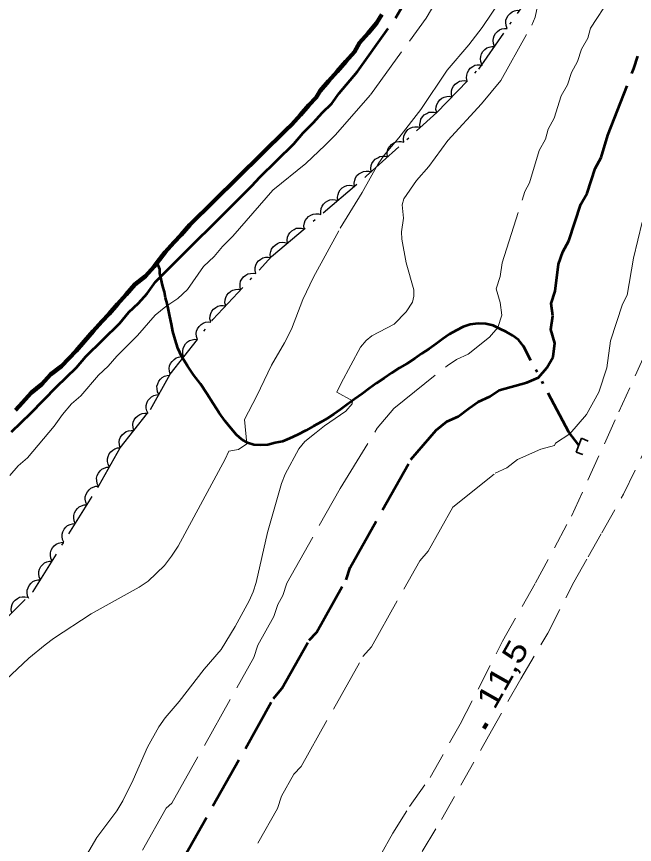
# Model space of a CAD drawing. Extents: x 355726 to 357533, y 5103782 to 5105258.
# Drawn here: x 355932.3 to 355974.4, y 5104577.8 to 5104634.2 of the extents above; entities that cross this region are included whole.
import ezdxf

# ---------------------------------------------------------------- set-up
doc = ezdxf.new("R2010")
doc.units = 0
doc.header["$LTSCALE"] = 0.6
for name, pattern in [('DASH_DOUBLE_DOT', [9.2, 5, -1.2, 0.3, -1.2, 0.3, -1.2]), ('DOT_DASHED', [7.7, 5, -1.2, 0.3, -1.2]), ('LONG_DASHED', [7.5, 6, -1.5]), ('MEDIUM_DASHED', [4.5, 3, -1.5])]:
    doc.linetypes.add(name, pattern=pattern)
for name, color, linetype, lineweight in [('1', 7, 'LONG_DASHED', 53), ('19', 7, 'Continuous', 13), ('2', 7, 'LONG_DASHED', 13), ('26', 7, 'Continuous', 35), ('3', 7, 'Continuous', 140), ('4', 7, 'DASH_DOUBLE_DOT', 53), ('44', 7, 'Continuous', 25)]:
    doc.layers.add(name, color=color, linetype=linetype, lineweight=lineweight)

msp = doc.modelspace()

# ---------------------------------------------------------------- linework, layer by layer
at = {"layer": '1'}
for points in [[(355948.88, 5104623.28), (355951.19, 5104625.55), (355951.82, 5104626.3), (355952.52, 5104626.99), (355953.11, 5104627.66), (355953.77, 5104628.28), (355954.28, 5104628.99), (355955.53, 5104630.48), (355958.12, 5104634.1), (355958.59, 5104634.92)], [(355943.48, 5104576.53), (355949.81, 5104587.78), (355950.38, 5104588.45), (355952.24, 5104591.75), (355952.73, 5104592.26), (355954.75, 5104595.86), (355955.03, 5104596.7), (355959.16, 5104604.05), (355960.88, 5104606.05), (355961.6, 5104606.63), (355962.39, 5104606.97), (355963.12, 5104607.55), (355963.75, 5104607.98), (355964.54, 5104608.33), (355965.18, 5104608.76), (355967.06, 5104609.28), (355967.85, 5104609.63), (355968.42, 5104610.29), (355968.84, 5104611.04), (355968.97, 5104611.96), (355968.7, 5104612.9), (355968.82, 5104613.82), (355968.71, 5104614.68), (355968.98, 5104615.51), (355969.22, 5104617.35), (355969.5, 5104618.19), (355969.92, 5104618.94), (355970.73, 5104621.44), (355971.16, 5104622.19), (355971.7, 5104623.86), (355972.12, 5104624.62), (355972.58, 5104626.14), (355974.34, 5104630.68), (355974.62, 5104631.51)]]:
    msp.add_lwpolyline(points, dxfattribs=at)
at = {"layer": '1', "linetype": 'Continuous'}
msp.add_lwpolyline([(355931.97, 5104605.94), (355933.29, 5104607.19), (355935.03, 5104608.99), (355936.39, 5104610.31), (355937.02, 5104611.05), (355939.34, 5104613.33), (355939.96, 5104614.07), (355940.62, 5104614.69), (355941.21, 5104615.36), (355941.76, 5104616.14), (355948.34, 5104622.69), (355948.88, 5104623.28)], dxfattribs=at)
at = {"layer": '19', "linetype": 'MEDIUM_DASHED'}
for points in [[(355928.47, 5104530.43), (355930.03, 5104532.31), (355931.17, 5104533.64), (355932.24, 5104535.01), (355933.32, 5104536.77), (355934.57, 5104538.63), (355937.69, 5104544.17), (355940.64, 5104549.41), (355943.68, 5104554.99), (355949.03, 5104563.62), (355954.48, 5104572.45), (355956.29, 5104575.67), (355957.09, 5104577.09), (355957.94, 5104578.59), (355959.07, 5104580.42), (355960.47, 5104582.39), (355962.52, 5104586.01), (355965.41, 5104591.68), (355967.65, 5104595.65), (355970.1, 5104600.19), (355973.33, 5104607.29), (355976.87, 5104615.17)], [(355932.64, 5104531.33), (355935.88, 5104536.21), (355936.68, 5104537.63), (355937.52, 5104539.13), (355938.48, 5104540.66), (355939.33, 5104542.16), (355940.76, 5104544.7), (355942.91, 5104548.52), (355946.48, 5104554.69), (355949.93, 5104560.64), (355952.46, 5104565.14), (355955.93, 5104570.78), (355958.52, 5104575.04), (355961.24, 5104579.52), (355964.45, 5104585.21), (355966.64, 5104589.11), (355968.49, 5104592.22), (355970.26, 5104595.69), (355971.23, 5104597.42), (355972.16, 5104599.06), (355973.64, 5104601.69), (355975.44, 5104605.41)]]:
    msp.add_lwpolyline(points, dxfattribs=at)
at = {"layer": '2'}
for points in [[(355949.76, 5104622.39), (355952.01, 5104624.21), (355953.33, 5104625.45), (355954.03, 5104626.15), (355956.41, 5104628.89), (355960.21, 5104634.11), (355960.56, 5104634.71), (355963.23, 5104638.48), (355963.66, 5104639.23), (355964.21, 5104640.01), (355964.8, 5104640.68), (355965.26, 5104641.31), (355965.69, 5104642.06), (355966.25, 5104642.85), (355968.11, 5104646.08), (355968.51, 5104646.95), (355968.98, 5104647.78), (355969.4, 5104648.34), (355971.65, 5104652.25), (355972.2, 5104653.03), (355972.52, 5104653.75), (355972.99, 5104654.58), (355975.17, 5104659.42)], [(355950.55, 5104611.98), (355951.04, 5104612.92), (355951.8, 5104614.95), (355952.53, 5104616.46), (355954.34, 5104619.8), (355955.85, 5104622.22), (355956.93, 5104624.17), (355957.35, 5104624.76), (355958.35, 5104625.95), (355959.84, 5104627.88), (355961.64, 5104630.55), (355963.11, 5104632.28), (355964.02, 5104633.46), (355965.33, 5104635.45), (355967.22, 5104638.09), (355967.6, 5104638.69), (355969.02, 5104641.26), (355970.24, 5104643.2), (355970.99, 5104644.55), (355972.72, 5104647.19), (355973.46, 5104648.59), (355974.8, 5104651.74)], [(355940.88, 5104577.43), (355942.49, 5104580.29), (355942.89, 5104580.65), (355948.47, 5104590.56), (355948.74, 5104591.39), (355949.84, 5104593.35), (355950.11, 5104594.18), (355950.45, 5104594.78), (355950.72, 5104595.62), (355954.35, 5104602.07), (355956.87, 5104606.19), (355958.01, 5104607.53), (355961.63, 5104610.43), (355962.27, 5104610.86), (355963.06, 5104611.21), (355964.51, 5104612.37), (355965.08, 5104613.04), (355965.35, 5104613.87), (355965.24, 5104614.73), (355964.97, 5104615.67), (355965.25, 5104616.5), (355965.37, 5104617.43), (355966.92, 5104622.29), (355967.25, 5104622.89), (355967.9, 5104625.1), (355968.32, 5104625.85), (355968.51, 5104626.54), (355968.93, 5104627.29), (355969.39, 5104628.81), (355969.82, 5104629.56), (355970.09, 5104630.39), (355970.51, 5104631.15), (355970.78, 5104631.98), (355971.2, 5104632.73), (355971.39, 5104633.42), (355974.23, 5104637.76)], [(355954.74, 5104607.33), (355955.17, 5104607.83), (355955.18, 5104608.04), (355954.12, 5104608.63), (355954.41, 5104609.25), (355955.73, 5104611.7), (355956.12, 5104612.16), (355956.5, 5104612.47), (355958.02, 5104613.26), (355958.83, 5104614.11), (355959.28, 5104614.76), (355959.36, 5104615.16), (355959.36, 5104615.59), (355958.83, 5104617.45), (355958.54, 5104619.04), (355958.53, 5104619.55), (355958.66, 5104620.49), (355958.57, 5104621.4), (355958.68, 5104621.8), (355959.55, 5104623.05), (355960.39, 5104624.01), (355961.68, 5104625.76), (355963.96, 5104628.26), (355965.28, 5104629.86), (355967.4, 5104633.63), (355967.62, 5104634.18), (355968.04, 5104636.07)], [(355946.54, 5104573.99), (355950.08, 5104580.28), (355950.35, 5104581.12), (355951.19, 5104582.62), (355951.68, 5104583.13), (355955.9, 5104590.63), (355956.47, 5104591.29), (355959.76, 5104597.14), (355960.33, 5104597.8), (355962.02, 5104600.8), (355964.91, 5104603.12), (355965.7, 5104603.47), (355966.42, 5104604.05), (355968, 5104604.74), (355968.94, 5104605), (355969.02, 5104605.15), (355969.98, 5104605.79), (355971.12, 5104607.12), (355971.97, 5104608.62), (355972.51, 5104610.29), (355972.75, 5104612.13), (355973.57, 5104614.63), (355973.9, 5104615.23), (355974.33, 5104617.76), (355974.91, 5104620.2)], [(355936.39, 5104575.92), (355937.77, 5104578.3), (355939.14, 5104580.13), (355939.55, 5104580.79), (355940.26, 5104582.22), (355941.23, 5104584.46), (355941.99, 5104585.84), (355942.42, 5104586.46), (355943.38, 5104587.57), (355945.08, 5104589.76), (355946.24, 5104591.11), (355947.19, 5104592.67), (355948.15, 5104594.41), (355948.43, 5104595.03), (355948.63, 5104595.68), (355949.4, 5104599.08), (355950.36, 5104602.41), (355950.61, 5104603.04), (355951.53, 5104604.78), (355951.95, 5104605.26), (355952.71, 5104605.88), (355953.29, 5104606.34), (355954.74, 5104607.33)]]:
    msp.add_lwpolyline(points, dxfattribs=at)
at = {"layer": '2', "linetype": 'Continuous'}
for points in [[(355942.48, 5104614.46), (355943.29, 5104615), (355943.95, 5104615.62), (355945.05, 5104617.19), (355945.76, 5104617.88), (355946.34, 5104618.55), (355947.04, 5104619.25), (355949.76, 5104622.39)], [(355931.85, 5104602.96), (355932.43, 5104603.62), (355933.05, 5104604.17), (355934.88, 5104606.32), (355935.43, 5104607.1), (355936.06, 5104607.84), (355936.68, 5104608.39), (355937.89, 5104609.79), (355938.55, 5104610.41), (355939.13, 5104611.08), (355940.54, 5104612.48), (355941.75, 5104613.88), (355942.48, 5104614.46)], [(355931.59, 5104589.04), (355933.15, 5104590.51), (355934.26, 5104591.43), (355934.83, 5104591.86), (355937.4, 5104593.53), (355940.67, 5104595.34), (355941.27, 5104595.76), (355942.38, 5104596.83), (355942.87, 5104597.47), (355943.31, 5104598.15), (355946.51, 5104604.07), (355946.76, 5104604.62), (355947.43, 5104604.73), (355948, 5104605.11), (355947.83, 5104606.76), (355948.68, 5104608.38), (355949.68, 5104610.47), (355950.55, 5104611.98)]]:
    msp.add_lwpolyline(points, dxfattribs=at)
at = {"layer": '26'}
for p, q in [((355970.42, 5104604.54), (355970.78, 5104605.49)), ((355970.78, 5104605.49), (355971.24, 5104605.3)), ((355970.42, 5104604.54), (355970.88, 5104604.38))]:
    msp.add_line(p, q, dxfattribs=at)
at = {"layer": '3'}
msp.add_line((355964.14, 5104585.72), (355964.33, 5104586.06), dxfattribs=at)
at = {"layer": '4', "linetype": 'Continuous', "lineweight": 90}
msp.add_lwpolyline([(355957.18, 5104634.35), (355956.83, 5104633.75), (355956.25, 5104633.08), (355955.66, 5104632.42), (355955.32, 5104631.81), (355954.73, 5104631.15), (355954.15, 5104630.48), (355953.56, 5104629.82), (355952.98, 5104629.15), (355952.72, 5104628.7), (355952.22, 5104628.18), (355951.64, 5104627.52), (355951.05, 5104626.85), (355950.64, 5104626.48), (355944.1, 5104620.02), (355943.52, 5104619.35), (355943.02, 5104618.83), (355942.44, 5104618.17), (355941.88, 5104617.46), (355941.68, 5104617.2), (355941.1, 5104616.54), (355940.36, 5104615.96), (355939.78, 5104615.29), (355939.19, 5104614.62), (355938.61, 5104613.96), (355938.11, 5104613.44), (355937.53, 5104612.78), (355936.94, 5104612.11), (355936.36, 5104611.44), (355935.86, 5104610.93), (355935.36, 5104610.41), (355934.63, 5104609.83), (355934.04, 5104609.17), (355933.31, 5104608.59), (355932.72, 5104607.92), (355932.23, 5104607.41)], dxfattribs=at)
at = {"layer": '4'}
msp.add_lwpolyline([(355970.6, 5104605.02), (355969.91, 5104605.9), (355966.82, 5104611.76), (355966.49, 5104612.19), (355966.09, 5104612.5), (355965.66, 5104612.73), (355965.22, 5104612.95), (355964.77, 5104613.16), (355964.26, 5104613.29), (355963.74, 5104613.3), (355963.2, 5104613.24), (355962.72, 5104613.08), (355962.25, 5104612.84), (355961.8, 5104612.57), (355961.34, 5104612.26), (355960.89, 5104611.92), (355960.4, 5104611.59), (355959.91, 5104611.26), (355959.42, 5104610.92), (355958.9, 5104610.59), (355958.39, 5104610.28), (355957.87, 5104609.95), (355957.34, 5104609.59), (355956.83, 5104609.25), (355956.33, 5104608.87), (355955.84, 5104608.51), (355955.33, 5104608.16), (355954.83, 5104607.8), (355954.36, 5104607.46), (355953.91, 5104607.13), (355953.46, 5104606.83), (355953.02, 5104606.58), (355952.54, 5104606.32), (355952.01, 5104606.01), (355951.44, 5104605.72), (355950.89, 5104605.48), (355950.41, 5104605.28), (355949.91, 5104605.17), (355949.42, 5104605.05), (355948.93, 5104605.03), (355948.46, 5104605.05), (355948.03, 5104605.17), (355947.65, 5104605.4), (355947.28, 5104605.72), (355946.92, 5104606.15), (355946.52, 5104606.66), (355946.1, 5104607.22), (355945.69, 5104607.86), (355945.26, 5104608.54), (355944.83, 5104609.19), (355944.37, 5104609.82), (355943.94, 5104610.43), (355943.57, 5104611.04), (355943.29, 5104611.63), (355943.12, 5104612.21), (355942.96, 5104612.76), (355942.86, 5104613.26), (355942.75, 5104613.78), (355942.66, 5104614.24), (355942.56, 5104614.66), (355942.46, 5104615.05), (355942.38, 5104615.46), (355942.28, 5104615.82), (355942.2, 5104616.13), (355942.13, 5104616.45), (355942.07, 5104616.71), (355942.07, 5104617), (355941.88, 5104617.46)], dxfattribs=at)
at = {"layer": '44', "linetype": 'DOT_DASHED'}
for points in [[(355942.78, 5104609.85), (355945.67, 5104613.57), (355949.67, 5104617.86), (355956.12, 5104623.34), (355960.93, 5104627.68), (355963.78, 5104630.63), (355968.94, 5104638.03), (355970.29, 5104640.44), (355971.81, 5104643.15), (355973.84, 5104646.76), (355976.06, 5104651.06)], [(355907.37, 5104557.14), (355913.61, 5104568.61), (355915.32, 5104572), (355916.77, 5104574.94), (355918.4, 5104578.19), (355920.31, 5104580.87), (355922.85, 5104583.99), (355925.47, 5104586.87), (355928.4, 5104589.97), (355930.76, 5104592.4), (355933.44, 5104595.05), (355937.93, 5104602.29), (355939.37, 5104604.84), (355941.43, 5104607.45), (355942.78, 5104609.85)]]:
    msp.add_lwpolyline(points, dxfattribs=at)
at = {"layer": '44'}
for points in [[(355965.71, 5104633.4), (355965.64, 5104633.6), (355965.62, 5104633.8), (355965.63, 5104633.96), (355965.69, 5104634.13), (355965.79, 5104634.29), (355965.92, 5104634.43), (355966.05, 5104634.53), (355966.21, 5104634.6), (355966.39, 5104634.64), (355966.57, 5104634.63)], [(355964.86, 5104632.17), (355964.78, 5104632.37), (355964.77, 5104632.57), (355964.78, 5104632.73), (355964.84, 5104632.9), (355964.93, 5104633.06), (355965.06, 5104633.2), (355965.19, 5104633.3), (355965.35, 5104633.37), (355965.53, 5104633.4), (355965.71, 5104633.4)], [(355964, 5104630.94), (355963.92, 5104631.14), (355963.91, 5104631.34), (355963.92, 5104631.5), (355963.98, 5104631.67), (355964.07, 5104631.83), (355964.2, 5104631.97), (355964.33, 5104632.07), (355964.49, 5104632.13), (355964.68, 5104632.17), (355964.86, 5104632.17)], [(355963, 5104629.82), (355962.96, 5104630.03), (355962.98, 5104630.23), (355963.01, 5104630.39), (355963.1, 5104630.55), (355963.21, 5104630.69), (355963.37, 5104630.8), (355963.51, 5104630.89), (355963.68, 5104630.92), (355963.87, 5104630.93), (355964.04, 5104630.9)], [(355961.96, 5104628.75), (355961.92, 5104628.95), (355961.93, 5104629.15), (355961.97, 5104629.31), (355962.06, 5104629.47), (355962.17, 5104629.61), (355962.33, 5104629.72), (355962.47, 5104629.81), (355962.64, 5104629.84), (355962.82, 5104629.86), (355963, 5104629.82)], [(355960.92, 5104627.67), (355960.87, 5104627.87), (355960.89, 5104628.07), (355960.93, 5104628.23), (355961.01, 5104628.39), (355961.13, 5104628.53), (355961.28, 5104628.65), (355961.43, 5104628.73), (355961.6, 5104628.77), (355961.78, 5104628.78), (355961.96, 5104628.75)], [(355959.8, 5104626.66), (355959.77, 5104626.87), (355959.81, 5104627.07), (355959.85, 5104627.23), (355959.95, 5104627.38), (355960.07, 5104627.51), (355960.24, 5104627.61), (355960.38, 5104627.69), (355960.56, 5104627.71), (355960.74, 5104627.71), (355960.92, 5104627.67)], [(355958.69, 5104625.66), (355958.66, 5104625.86), (355958.69, 5104626.07), (355958.74, 5104626.22), (355958.83, 5104626.37), (355958.96, 5104626.51), (355959.12, 5104626.61), (355959.27, 5104626.68), (355959.44, 5104626.71), (355959.63, 5104626.71), (355959.8, 5104626.66)], [(355957.58, 5104624.65), (355957.55, 5104624.86), (355957.58, 5104625.06), (355957.62, 5104625.22), (355957.72, 5104625.37), (355957.85, 5104625.5), (355958.01, 5104625.6), (355958.15, 5104625.68), (355958.33, 5104625.7), (355958.51, 5104625.7), (355958.69, 5104625.66)], [(355956.46, 5104623.65), (355956.43, 5104623.86), (355956.46, 5104624.06), (355956.51, 5104624.21), (355956.61, 5104624.36), (355956.73, 5104624.5), (355956.9, 5104624.6), (355957.04, 5104624.67), (355957.22, 5104624.7), (355957.4, 5104624.7), (355957.58, 5104624.65)], [(355955.33, 5104622.67), (355955.3, 5104622.87), (355955.34, 5104623.07), (355955.39, 5104623.23), (355955.49, 5104623.38), (355955.62, 5104623.51), (355955.79, 5104623.6), (355955.94, 5104623.67), (355956.11, 5104623.69), (355956.3, 5104623.69), (355956.47, 5104623.64)], [(355954.18, 5104621.7), (355954.16, 5104621.9), (355954.2, 5104622.1), (355954.25, 5104622.26), (355954.35, 5104622.4), (355954.48, 5104622.54), (355954.65, 5104622.63), (355954.79, 5104622.7), (355954.97, 5104622.72), (355955.15, 5104622.71), (355955.33, 5104622.67)], [(355953.04, 5104620.72), (355953.02, 5104620.93), (355953.06, 5104621.13), (355953.11, 5104621.29), (355953.21, 5104621.43), (355953.34, 5104621.56), (355953.5, 5104621.66), (355953.65, 5104621.73), (355953.83, 5104621.75), (355954.01, 5104621.74), (355954.18, 5104621.7)], [(355951.9, 5104619.75), (355951.88, 5104619.96), (355951.91, 5104620.16), (355951.96, 5104620.32), (355952.07, 5104620.46), (355952.19, 5104620.59), (355952.36, 5104620.69), (355952.51, 5104620.76), (355952.68, 5104620.78), (355952.87, 5104620.77), (355953.04, 5104620.72)], [(355950.76, 5104618.78), (355950.73, 5104618.99), (355950.77, 5104619.19), (355950.82, 5104619.35), (355950.92, 5104619.49), (355951.05, 5104619.62), (355951.22, 5104619.72), (355951.36, 5104619.79), (355951.54, 5104619.81), (355951.72, 5104619.8), (355951.9, 5104619.75)], [(355949.61, 5104617.81), (355949.59, 5104618.02), (355949.63, 5104618.22), (355949.68, 5104618.37), (355949.78, 5104618.52), (355949.91, 5104618.65), (355950.07, 5104618.75), (355950.22, 5104618.82), (355950.4, 5104618.84), (355950.58, 5104618.83), (355950.76, 5104618.78)], [(355948.6, 5104616.71), (355948.55, 5104616.91), (355948.56, 5104617.11), (355948.6, 5104617.28), (355948.68, 5104617.43), (355948.79, 5104617.58), (355948.94, 5104617.69), (355949.08, 5104617.78), (355949.26, 5104617.82), (355949.44, 5104617.83), (355949.62, 5104617.8)], [(355947.57, 5104615.61), (355947.53, 5104615.81), (355947.54, 5104616.02), (355947.57, 5104616.18), (355947.66, 5104616.33), (355947.77, 5104616.48), (355947.92, 5104616.6), (355948.06, 5104616.68), (355948.23, 5104616.72), (355948.42, 5104616.73), (355948.6, 5104616.71)], [(355946.55, 5104614.51), (355946.5, 5104614.72), (355946.52, 5104614.92), (355946.55, 5104615.08), (355946.63, 5104615.24), (355946.75, 5104615.38), (355946.9, 5104615.5), (355947.04, 5104615.58), (355947.21, 5104615.62), (355947.39, 5104615.64), (355947.57, 5104615.61)], [(355945.53, 5104613.42), (355945.48, 5104613.62), (355945.49, 5104613.82), (355945.53, 5104613.98), (355945.61, 5104614.14), (355945.72, 5104614.28), (355945.88, 5104614.4), (355946.02, 5104614.49), (355946.19, 5104614.53), (355946.37, 5104614.54), (355946.55, 5104614.51)], [(355944.62, 5104612.22), (355944.56, 5104612.42), (355944.55, 5104612.62), (355944.57, 5104612.79), (355944.64, 5104612.95), (355944.74, 5104613.1), (355944.88, 5104613.23), (355945.01, 5104613.33), (355945.18, 5104613.39), (355945.36, 5104613.42), (355945.54, 5104613.4)], [(355943.7, 5104611.03), (355943.64, 5104611.23), (355943.63, 5104611.44), (355943.65, 5104611.6), (355943.72, 5104611.76), (355943.82, 5104611.92), (355943.96, 5104612.05), (355944.09, 5104612.14), (355944.26, 5104612.2), (355944.44, 5104612.23), (355944.62, 5104612.22)], [(355942.78, 5104609.85), (355942.72, 5104610.05), (355942.71, 5104610.25), (355942.73, 5104610.42), (355942.8, 5104610.58), (355942.9, 5104610.73), (355943.04, 5104610.86), (355943.17, 5104610.96), (355943.34, 5104611.02), (355943.52, 5104611.05), (355943.7, 5104611.03)], [(355942.01, 5104608.48), (355941.91, 5104608.66), (355941.88, 5104608.86), (355941.87, 5104609.03), (355941.92, 5104609.2), (355941.99, 5104609.37), (355942.11, 5104609.51), (355942.23, 5104609.63), (355942.39, 5104609.71), (355942.56, 5104609.77), (355942.74, 5104609.78)], [(355941.27, 5104607.17), (355941.18, 5104607.35), (355941.14, 5104607.55), (355941.14, 5104607.72), (355941.18, 5104607.89), (355941.26, 5104608.06), (355941.38, 5104608.21), (355941.49, 5104608.32), (355941.65, 5104608.4), (355941.83, 5104608.46), (355942.01, 5104608.48)], [(355940.3, 5104606.02), (355940.24, 5104606.22), (355940.23, 5104606.42), (355940.25, 5104606.58), (355940.32, 5104606.75), (355940.43, 5104606.9), (355940.57, 5104607.03), (355940.7, 5104607.12), (355940.87, 5104607.18), (355941.05, 5104607.21), (355941.23, 5104607.2)], [(355939.37, 5104604.84), (355939.31, 5104605.04), (355939.3, 5104605.24), (355939.32, 5104605.41), (355939.39, 5104605.57), (355939.5, 5104605.72), (355939.64, 5104605.85), (355939.77, 5104605.95), (355939.94, 5104606), (355940.12, 5104606.03), (355940.3, 5104606.02)], [(355938.63, 5104603.53), (355938.54, 5104603.72), (355938.51, 5104603.92), (355938.5, 5104604.09), (355938.54, 5104604.26), (355938.62, 5104604.43), (355938.74, 5104604.57), (355938.86, 5104604.69), (355939.01, 5104604.77), (355939.19, 5104604.83), (355939.37, 5104604.84)], [(355937.9, 5104602.23), (355937.8, 5104602.42), (355937.77, 5104602.62), (355937.76, 5104602.78), (355937.81, 5104602.95), (355937.88, 5104603.12), (355938, 5104603.27), (355938.12, 5104603.38), (355938.28, 5104603.46), (355938.45, 5104603.52), (355938.63, 5104603.53)], [(355937.1, 5104600.96), (355937.02, 5104601.15), (355936.99, 5104601.35), (355936.99, 5104601.51), (355937.04, 5104601.68), (355937.13, 5104601.85), (355937.25, 5104601.99), (355937.37, 5104602.1), (355937.53, 5104602.17), (355937.71, 5104602.22), (355937.89, 5104602.23)], [(355936.31, 5104599.68), (355936.23, 5104599.87), (355936.2, 5104600.07), (355936.2, 5104600.24), (355936.25, 5104600.41), (355936.34, 5104600.57), (355936.46, 5104600.71), (355936.58, 5104600.83), (355936.74, 5104600.9), (355936.92, 5104600.95), (355937.1, 5104600.96)], [(355935.52, 5104598.41), (355935.44, 5104598.6), (355935.41, 5104598.8), (355935.41, 5104598.96), (355935.46, 5104599.13), (355935.55, 5104599.3), (355935.67, 5104599.44), (355935.79, 5104599.55), (355935.95, 5104599.62), (355936.13, 5104599.67), (355936.31, 5104599.68)], [(355934.73, 5104597.13), (355934.65, 5104597.32), (355934.62, 5104597.52), (355934.62, 5104597.69), (355934.67, 5104597.86), (355934.76, 5104598.02), (355934.88, 5104598.17), (355935, 5104598.28), (355935.16, 5104598.35), (355935.34, 5104598.4), (355935.52, 5104598.41)], [(355933.94, 5104595.86), (355933.85, 5104596.05), (355933.83, 5104596.25), (355933.83, 5104596.41), (355933.88, 5104596.58), (355933.97, 5104596.75), (355934.09, 5104596.89), (355934.21, 5104597), (355934.37, 5104597.07), (355934.55, 5104597.12), (355934.73, 5104597.13)], [(355933.15, 5104594.58), (355933.06, 5104594.77), (355933.04, 5104594.97), (355933.04, 5104595.14), (355933.09, 5104595.31), (355933.17, 5104595.47), (355933.3, 5104595.62), (355933.42, 5104595.73), (355933.58, 5104595.8), (355933.76, 5104595.85), (355933.94, 5104595.86)], [(355931.98, 5104593.61), (355931.94, 5104593.81), (355931.97, 5104594.02), (355932.01, 5104594.18), (355932.09, 5104594.33), (355932.21, 5104594.47), (355932.37, 5104594.58), (355932.51, 5104594.66), (355932.69, 5104594.69), (355932.87, 5104594.7), (355933.05, 5104594.66)]]:
    msp.add_lwpolyline(points, dxfattribs=at)

# ---------------------------------------------------------------- texts
at = {"layer": '3', "width": 1.25}
msp.add_text('11,5   ', height=1.5, rotation=60.496, dxfattribs=at).set_placement((355964.85, 5104586.94))

doc.saveas('drawing.dxf')
